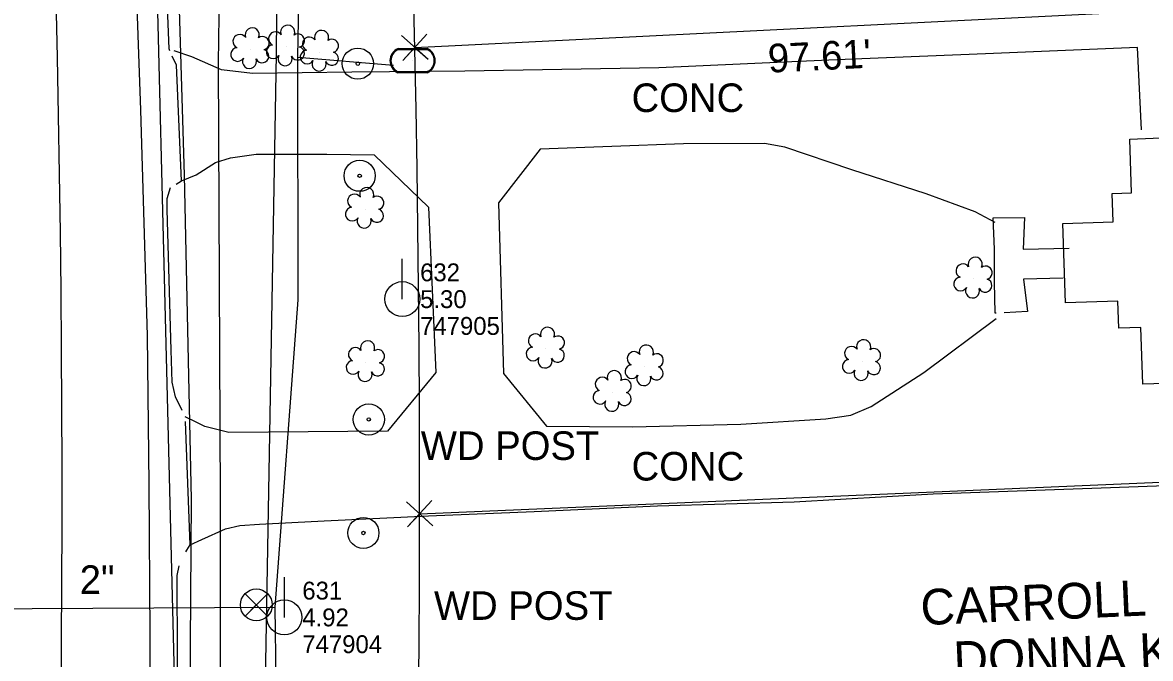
# Model space of a CAD drawing. Extents: x 3040896 to 3051146, y 687568 to 732976.
# Drawn here: x 3050432.3 to 3050590, y 692406.7 to 692495.7 of the extents above; entities that cross this region are included whole.
import ezdxf

# ---------------------------------------------------------------- set-up
doc = ezdxf.new("R2010")
doc.units = 0
for name, color, linetype in [('Exist Building', 7, 'Continuous'), ('Exist Horizontal Alignment', 7, 'Continuous'), ('Exist Other Culture Area Outline', 7, 'Continuous'), ('Exist Other Culture Located Object CELL', 7, 'Continuous'), ('Exist Other Culture Located Object Text', 7, 'Continuous'), ('Exist Property Corner CELL', 7, 'Continuous'), ('Exist Property Line', 7, 'Continuous'), ('Exist Property Line Text', 7, 'Continuous'), ('Exist Property Owner Text', 7, 'Continuous'), ('Exist Right of Way Line', 7, 'Continuous'), ('Exist Roads Change in Surface', 7, 'Continuous'), ('Exist Roads EOP', 7, 'Continuous'), ('Exist Roads EOP Other', 7, 'Continuous'), ('Exist Roads EOP Other Text', 7, 'Continuous'), ('Exist Roads EOT', 7, 'Continuous'), ('Exist Utilities Power Pole CELL', 7, 'Continuous'), ('Exist Utilities Power Pole Cogo Comment', 7, 'Continuous'), ('Exist Utilities Power Pole Cogo Elevation', 7, 'Continuous'), ('Exist Utilities Power Pole Cogo Number', 7, 'Continuous'), ('Exist Utilities Telephone UG Cable', 7, 'Continuous'), ('Exist Utilities Telephone UG Conduit SUE', 7, 'Continuous'), ('Exist Utilities Water Meter CELL', 7, 'Continuous'), ('Exist Utilities Water UG Line SUE', 7, 'Continuous'), ('Exist Utilities Water UG Line SUE Text', 7, 'Continuous'), ('Exist Utilities Water Valve CELL', 7, 'Continuous'), ('Exist Vegetation Shrub CELL', 7, 'Continuous')]:
    doc.layers.add(name, color=color, linetype=linetype)

# ---------------------------------------------------------------- blocks, each defined once
blk = doc.blocks.new('EXIST UTILITIES POWER POLE')
at = {"layer": 'Exist Utilities Power Pole CELL'}
for q in [(0, 0.1125), (0, 0)]:
    blk.add_line((0, 0), q, dxfattribs=at)
blk.add_circle((0, 0), 0.049, dxfattribs=at)

msp = doc.modelspace()

# ---------------------------------------------------------------- linework, layer by layer
at = {"layer": 'Exist Building'}
msp.add_lwpolyline([(3050587.08, 692479.41), (3050619.62, 692480.78), (3050626.91, 692467.87), (3050627.27, 692459.28), (3050621.25, 692446.01), (3050611.58, 692445.54), (3050611.84, 692437.58), (3050596.9, 692437.1), (3050596.64, 692445.34), (3050588.9, 692445.09), (3050588.65, 692453.06), (3050585.54, 692452.96), (3050585.42, 692456.72), (3050578.09, 692456.5), (3050577.74, 692467.59), (3050584.74, 692467.82), (3050584.61, 692471.78), (3050587.32, 692471.87)], close=True, dxfattribs=at)
at = {"layer": 'Exist Horizontal Alignment'}
msp.add_arc((3047548.29, 692429.83), 2889.5, 341.451, 2.18494, dxfattribs=at)
at = {"layer": 'Exist Other Culture Area Outline'}
for points in [[(3050568.38, 692455.06), (3050568.27, 692455.05), (3050568.17, 692459.37), (3050568.17, 692464.01), (3050567.97, 692468.39), (3050572.37, 692468.44), (3050572.18, 692464.01), (3050578.62, 692464.15)], [(3050577.79, 692459.94), (3050572.2, 692459.8), (3050572.8, 692455.28), (3050569.51, 692455.11)]]:
    msp.add_lwpolyline(points, dxfattribs=at)
at = {"layer": 'Exist Other Culture Located Object CELL'}
for centre, radius in [((3050479.14, 692489.97), 2.18), ((3050479.14, 692489.97), 0.24), ((3050479.4, 692474.28), 2.18), ((3050479.4, 692474.28), 0.24), ((3050480.67, 692440.17), 2.18), ((3050480.67, 692440.17), 0.24), ((3050479.92, 692424.28), 2.18), ((3050479.92, 692424.28), 0.24)]:
    msp.add_circle(centre, radius, dxfattribs=at)
at = {"layer": 'Exist Property Corner CELL'}
for p, q in [((3050487.13, 692492.25), (3050487.13, 692492.25)), ((3050487.79, 692426.97), (3050487.79, 692426.97))]:
    msp.add_line(p, q, dxfattribs=at)
for points in [[(3050488.81, 692494.11), (3050485.45, 692490.4), (3050487.13, 692492.25), (3050488.98, 692490.58), (3050485.27, 692493.93)], [(3050489.48, 692428.81), (3050486.1, 692425.13), (3050487.79, 692426.97), (3050489.63, 692425.28), (3050485.95, 692428.66)]]:
    msp.add_lwpolyline(points, dxfattribs=at)
at = {"layer": 'Exist Property Line'}
for p, q in [((3050487.13, 692492.25), (3050584.62, 692497.09)), ((3050487.79, 692426.97), (3050790.91, 692439.94))]:
    msp.add_line(p, q, dxfattribs=at)
at = {"layer": 'Exist Right of Way Line'}
msp.add_arc((3047548.29, 692429.83), 2939.5, 341.451, 2.18494, dxfattribs=at)
at = {"layer": 'Exist Roads Change in Surface'}
for points in [[(3050453.76, 692473.08), (3050454.49, 692473.56), (3050453.77, 692489.75), (3050453.2, 692491.01)], [(3050455.08, 692421.64), (3050455.24, 692421.88), (3050455.68, 692422.61), (3050455.04, 692439.88)]]:
    msp.add_lwpolyline(points, dxfattribs=at)
at = {"layer": 'Exist Roads EOP'}
for points in [[(3050452.87, 692491.75), (3050452.75, 692492.04), (3050452.16, 692507.28), (3050452.1, 692511.76), (3050452.25, 692513.02), (3050452.62, 692514.03)], [(3050454.59, 692441.42), (3050453.66, 692443.34), (3050453.16, 692445.39), (3050453.02, 692449.87), (3050452.5, 692469.57), (3050452.48, 692471.11), (3050452.96, 692472.64)], [(3050452.6, 692339.09), (3050453.28, 692355.04), (3050453.63, 692379.95), (3050453.93, 692406.92), (3050453.86, 692418.33), (3050454.18, 692419.67)]]:
    msp.add_lwpolyline(points, dxfattribs=at)
at = {"layer": 'Exist Roads EOP Other'}
for points in [[(3050588.72, 692480.7), (3050588.17, 692492.23), (3050566.91, 692491.34), (3050544.98, 692490.47), (3050521.23, 692489.37), (3050494.12, 692488.94), (3050478.3, 692488.78), (3050464.41, 692488.6), (3050460.06, 692489.11), (3050455.92, 692490.91), (3050453.47, 692491.78)], [(3050568.24, 692467.75), (3050565.48, 692469.24), (3050558.6, 692471.76), (3050548.21, 692475.09), (3050538.87, 692478.29), (3050535.99, 692478.78), (3050524.7, 692478.73), (3050504.62, 692478.01), (3050498.82, 692470.49), (3050499.49, 692446.58), (3050505.53, 692439.23), (3050517.55, 692439.12), (3050532.69, 692439.5), (3050544.58, 692440.24), (3050548.09, 692440.78), (3050550.9, 692441.96), (3050558.27, 692446.74), (3050568.39, 692454.3)], [(3050454.49, 692473.56), (3050456.52, 692474.42), (3050459.25, 692476.15), (3050461.34, 692476.81), (3050464.92, 692477.3), (3050474.83, 692477.29), (3050481.43, 692477.22), (3050489.04, 692469.89), (3050490.05, 692446.72), (3050483.3, 692438.53), (3050461.12, 692438.33), (3050457.77, 692439.19), (3050456.64, 692439.75), (3050455.02, 692440.55)], [(3050455.68, 692422.61), (3050457.34, 692423.38), (3050460.62, 692424.85), (3050462.65, 692425.32), (3050465.38, 692425.53), (3050474.45, 692425.98), (3050489.01, 692426.68), (3050503.8, 692427.3), (3050521.03, 692428.1), (3050540.15, 692428.66), (3050559.61, 692429.78), (3050583.06, 692430.58), (3050597.27, 692431.09), (3050597.42, 692437.12)]]:
    msp.add_lwpolyline(points, dxfattribs=at)
at = {"layer": 'Exist Roads EOT'}
msp.add_lwpolyline([(3050449.05, 692339.54), (3050449.71, 692364.99), (3050450.1, 692387.96), (3050450.09, 692409.97), (3050449.97, 692431.05), (3050449.75, 692451.94), (3050448.8, 692483.44), (3050447.72, 692513.69), (3050446.72, 692541.95), (3050445.97, 692566.52), (3050445.04, 692590.38), (3050443.95, 692616.32), (3050443.09, 692642.95), (3050442.17, 692671.12), (3050441.15, 692703.67), (3050440.27, 692728.03)], dxfattribs=at)
at = {"layer": 'Exist Utilities Telephone UG Cable'}
for points in [[(3050482.17, 692286.76), (3050449.52, 692293.62), (3050453.53, 692404.23), (3050449.73, 692554.99), (3050443.86, 692681.66), (3050441.22, 692780.53), (3050455.38, 692780.53), (3050459.99, 692782.47)], [(3050482.17, 692286.76), (3050464.31, 692294.52), (3050467.77, 692491.31), (3050468.46, 692570.87), (3050459.99, 692782.47)]]:
    msp.add_lwpolyline(points, dxfattribs=at)
at = {"layer": 'Exist Utilities Telephone UG Conduit SUE'}
for points in [[(3050451.11, 692260.46), (3050454.25, 692322.24), (3050455.52, 692374.78), (3050455.89, 692428.95), (3050454.93, 692474.36), (3050453.36, 692525.46), (3050451.82, 692557.93), (3050450.38, 692595.45), (3050447.97, 692634.22), (3050446.43, 692665.87), (3050445.07, 692699.48), (3050445.27, 692736.12), (3050443.7, 692782.67), (3050441.89, 692810.97), (3050440.13, 692867.47), (3050439.48, 692908.06), (3050437.3, 692948.91), (3050435.97, 692985.55)], [(3050453.06, 692261.01), (3050458.65, 692323.85), (3050459.89, 692374.02), (3050459.96, 692429.1), (3050459.64, 692490.07), (3050460.02, 692516.25), (3050459.98, 692558.37), (3050458.42, 692597.38), (3050457.73, 692636.83), (3050457.08, 692654.03), (3050459.73, 692657.96), (3050459.45, 692663.21)]]:
    msp.add_lwpolyline(points, dxfattribs=at)
at = {"layer": 'Exist Utilities Water Meter CELL'}
msp.add_line((3050486.8, 692490.39), (3050486.8, 692490.39), dxfattribs=at)
for points in [[(3050484.77, 692492.09), (3050488.84, 692492.09)], [(3050484.77, 692491.95), (3050488.84, 692491.95)], [(3050488.84, 692488.83), (3050484.74, 692488.83)], [(3050488.84, 692488.69), (3050484.74, 692488.69)]]:
    msp.add_lwpolyline(points, dxfattribs=at)
for centre, radius, start, end in [((3050485.5, 692490.38), 1.86, 113.178, 245.9794), ((3050485.51, 692490.38), 1.73, 115.3009, 243.7824), ((3050488.1, 692490.39), 1.86, 293.6483, 66.3084), ((3050488.11, 692490.39), 1.73, 295.1272, 64.8728)]:
    msp.add_arc(centre, radius, start, end, dxfattribs=at)
at = {"layer": 'Exist Utilities Water UG Line SUE'}
for points in [[(3050470.75, 692490.89), (3050471.94, 692554.89), (3050479.43, 692555.36)], [(3050467.6, 692413.91), (3050470.81, 692456.91), (3050470.75, 692490.89)], [(3050470.75, 692490.89), (3050484.12, 692489.75)], [(3050425.06, 692413.65), (3050467.6, 692413.91)], [(3050468.31, 692262.6), (3050468.58, 692342.68), (3050467.6, 692413.91)]]:
    msp.add_lwpolyline(points, dxfattribs=at)
at = {"layer": 'Exist Utilities Water Valve CELL'}
msp.add_lwpolyline([(3050466.53, 692415.78), (3050463.38, 692412.63), (3050464.95, 692414.21), (3050466.53, 692412.63), (3050463.38, 692415.78)], dxfattribs=at)
msp.add_circle((3050464.95, 692414.21), 2.23, dxfattribs=at)
at = {"layer": 'Exist Vegetation Shrub CELL'}
for p, q in [((3050464.14, 692491.96), (3050464.14, 692491.96)), ((3050469.1, 692492.34), (3050469.1, 692492.34)), ((3050473.85, 692491.6), (3050473.85, 692491.6)), ((3050480.16, 692469.61), (3050480.16, 692469.61)), ((3050565.23, 692459.84), (3050565.23, 692459.84)), ((3050505.44, 692450.05), (3050505.44, 692450.05)), ((3050480.28, 692448.14), (3050480.28, 692448.14)), ((3050519.26, 692447.56), (3050519.26, 692447.56)), ((3050549.65, 692448.29), (3050549.65, 692448.29)), ((3050514.79, 692443.98), (3050514.79, 692443.98))]:
    msp.add_line(p, q, dxfattribs=at)
for centre, radius, start, end in [((3050464.37, 692494), 0.99, 334.8391, 200.4717), ((3050467.62, 692493.46), 0.968, 35.8908, 245.4216), ((3050469.33, 692494.38), 0.99, 334.8391, 200.4717), ((3050474.08, 692493.64), 0.99, 334.8391, 200.4717), ((3050462.65, 692493.09), 0.968, 35.8908, 245.4216), ((3050465.81, 692492.83), 0.929, 284.4567, 126.0861), ((3050470.77, 692493.2), 0.929, 284.4567, 126.0861), ((3050472.37, 692492.73), 0.968, 35.8908, 245.4216), ((3050475.53, 692492.47), 0.929, 284.4567, 126.0861), ((3050462.34, 692491.25), 0.955, 95.1099, 327.9534), ((3050465.77, 692491.03), 0.937, 204.9913, 73.4601), ((3050467.3, 692491.63), 0.955, 95.1099, 327.9534), ((3050468.97, 692490.65), 0.984, 151.2797, 21.387), ((3050470.74, 692491.41), 0.937, 204.9913, 73.4601), ((3050472.05, 692490.9), 0.955, 95.1099, 327.9534), ((3050475.49, 692490.67), 0.937, 204.9913, 73.4601), ((3050464.01, 692490.27), 0.984, 151.2797, 21.387), ((3050473.73, 692489.92), 0.984, 151.2797, 21.387), ((3050480.39, 692471.65), 0.99, 334.8391, 200.4717), ((3050478.68, 692470.74), 0.968, 35.8908, 245.4216), ((3050481.84, 692470.48), 0.929, 284.4567, 126.0861), ((3050478.36, 692468.91), 0.955, 95.1099, 327.9534), ((3050481.8, 692468.69), 0.937, 204.9913, 73.4601), ((3050480.04, 692467.93), 0.984, 151.2797, 21.387), ((3050565.46, 692461.89), 0.99, 334.8391, 200.4717), ((3050563.75, 692460.97), 0.968, 35.8908, 245.4216), ((3050566.9, 692460.71), 0.929, 284.4567, 126.0861), ((3050563.43, 692459.14), 0.955, 95.1099, 327.9534), ((3050566.87, 692458.92), 0.937, 204.9913, 73.4601), ((3050565.1, 692458.16), 0.984, 151.2797, 21.387), ((3050503.96, 692451.17), 0.968, 35.8908, 245.4216), ((3050505.67, 692452.09), 0.99, 334.8391, 200.4717), ((3050507.11, 692450.92), 0.929, 284.4567, 126.0861), ((3050478.8, 692449.27), 0.968, 35.8908, 245.4216), ((3050480.51, 692450.18), 0.99, 334.8391, 200.4717), ((3050503.64, 692449.34), 0.955, 95.1099, 327.9534), ((3050507.08, 692449.12), 0.937, 204.9913, 73.4601), ((3050519.49, 692449.6), 0.99, 334.8391, 200.4717), ((3050548.16, 692449.42), 0.968, 35.8908, 245.4216), ((3050549.88, 692450.34), 0.99, 334.8391, 200.4717), ((3050551.32, 692449.16), 0.929, 284.4567, 126.0861), ((3050481.95, 692449.01), 0.929, 284.4567, 126.0861), ((3050505.31, 692448.36), 0.984, 151.2797, 21.387), ((3050517.78, 692448.69), 0.968, 35.8908, 245.4216), ((3050520.94, 692448.43), 0.929, 284.4567, 126.0861), ((3050547.85, 692447.59), 0.955, 95.1099, 327.9534), ((3050478.48, 692447.44), 0.955, 95.1099, 327.9534), ((3050480.15, 692446.46), 0.984, 151.2797, 21.387), ((3050481.92, 692447.21), 0.937, 204.9913, 73.4601), ((3050515.02, 692446.02), 0.99, 334.8391, 200.4717), ((3050517.46, 692446.86), 0.955, 95.1099, 327.9534), ((3050520.9, 692446.63), 0.937, 204.9913, 73.4601), ((3050549.52, 692446.61), 0.984, 151.2797, 21.387), ((3050551.28, 692447.37), 0.937, 204.9913, 73.4601), ((3050513.31, 692445.11), 0.968, 35.8908, 245.4216), ((3050516.46, 692444.85), 0.929, 284.4567, 126.0861), ((3050519.14, 692445.88), 0.984, 151.2797, 21.387), ((3050512.99, 692443.28), 0.955, 95.1099, 327.9534), ((3050516.43, 692443.05), 0.937, 204.9913, 73.4601), ((3050514.66, 692442.3), 0.984, 151.2797, 21.387)]:
    msp.add_arc(centre, radius, start, end, dxfattribs=at)

# ---------------------------------------------------------------- block references
at = {"layer": 'Exist Utilities Power Pole CELL', "xscale": 50, "yscale": 50}
for p in [(3050485.35, 692457.01), (3050468.88, 692412.46)]:
    msp.add_blockref('EXIST UTILITIES POWER POLE', p, dxfattribs=at)

# ---------------------------------------------------------------- texts
at = {"layer": 'Exist Other Culture Located Object Text'}
for p in [(3050487.95, 692434.5), (3050489.79, 692412.12)]:
    msp.add_text('WD POST', height=4, rotation=0, dxfattribs=at).set_placement(p)
at = {"layer": 'Exist Property Line Text'}
msp.add_text("97.61'", height=4, rotation=2.8388, dxfattribs=at).set_placement((3050536.58, 692488.7))
at = {"layer": 'Exist Property Owner Text'}
for s, p in [('CARROLL H. MIDGETT', (3050557.93, 692411.37)), ('DONNA K. MIDGETT', (3050562.54, 692404.07))]:
    msp.add_text(s, height=5, rotation=2.4699, dxfattribs=at).set_placement(p)
at = {"layer": 'Exist Roads EOP Other Text'}
for p in [(3050517.42, 692483.2), (3050517.42, 692431.62)]:
    msp.add_text('CONC', height=4, dxfattribs=at).set_placement(p)
at = {"layer": 'Exist Utilities Power Pole Cogo Comment'}
for s, p in [('747905', (3050487.85, 692452.01)), ('747904', (3050471.38, 692407.46))]:
    msp.add_text(s, height=2.5, dxfattribs=at).set_placement(p)
at = {"layer": 'Exist Utilities Power Pole Cogo Elevation'}
for s, p in [('5.30', (3050487.85, 692455.76)), ('4.92', (3050471.38, 692411.21))]:
    msp.add_text(s, height=2.5, dxfattribs=at).set_placement(p)
at = {"layer": 'Exist Utilities Power Pole Cogo Number'}
for s, p in [('632', (3050487.85, 692459.51)), ('631', (3050471.38, 692414.96))]:
    msp.add_text(s, height=2.5, dxfattribs=at).set_placement(p)
at = {"layer": 'Exist Utilities Water UG Line SUE Text'}
msp.add_text('2"', height=4, rotation=0.3555, dxfattribs=at).set_placement((3050440.27, 692415.74))

doc.saveas('drawing.dxf')
